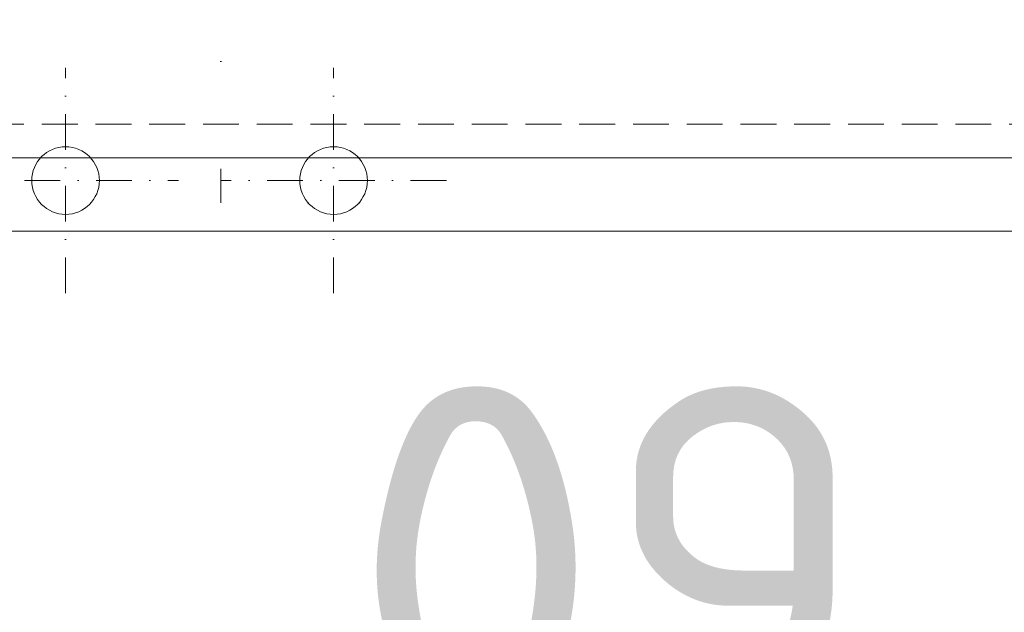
# Model space of a CAD drawing. Header units: millimetres. Extents: x -1695604 to 5289369, y -1488057 to 2187451.
# Tile 553 of 656: x 378194 to 379939, y 148154 to 149205. Entities that reach past the tile are written whole.
import ezdxf

# ---------------------------------------------------------------- set-up
doc = ezdxf.new("R2010")
doc.units = ezdxf.units.MM
for name, pattern in [('CENTERX2', [101.6, 63.5, -12.7, 12.7, -12.7]), ('DASHDOT', [25.4, 12.7, -6.35, 0, -6.35]), ('DASHED', [19.05, 12.7, -6.35]), ('HIDDEN', [9.525, 6.35, -3.175])]:
    doc.linetypes.add(name, pattern=pattern)
doc.layers.get('Defpoints').update_dxf_attribs({"color": 8})
for name, color, linetype, lineweight in [('A99_N_kce-pod', 7, 'DASHED', 20), ('A99_N_koty-200', 5, 'Continuous', 5), ('A99_N_koty-200 @ 1', 5, 'Continuous', 5), ('A99_N_koty-200 @ 10', 5, 'Continuous', 5), ('A99_N_koty-200 @ 100', 5, 'Continuous', 5), ('A99_N_koty-200 @ 200', 5, 'Continuous', 5), ('A99_N_koty-200 @ 250 (1)', 5, 'Continuous', 5), ('A99_N_koty-200 @ 250 (2)', 5, 'Continuous', 5), ('A99_N_koty-200 @ 400', 5, 'Continuous', 5), ('A99_N_txt-popis-200', 240, 'Continuous', 5), ('A99_S_kce-pohl', 7, 'Continuous', 5), ('A99_S_osy', 1, 'CENTERX2', 5)]:
    doc.layers.add(name, color=color, linetype=linetype, lineweight=lineweight)
doc.styles.add('A99_kota', font='isocpeur.ttf', dxfattribs={"height": 2})
doc.styles.add('ad_popis 100', font='isocpeur.ttf', dxfattribs={"height": 200})
doc.dimstyles.new('A99_kota_200 new', dxfattribs={"dimscale": 200, "dimtxt": 2, "dimasz": 1.2, "dimexe": 0.5, "dimexo": 1.5, "dimgap": 0.3, "dimtad": 1, "dimdec": 0, "dimzin": 3, "dimdsep": 46, "dimtxsty": 'A99_kota', "dimblk": 'ARCHTICK', "dimcen": 2.5, "dimazin": 2, "dimtfac": 0.75, "dimtdec": 0, "dimtmove": 2, "dimatfit": 0, "dimfxl": 0, "dimtolj": 1, "dimtzin": 0, "dimlwd": 5, "dimlwe": 5, "dimarcsym": 0})

# ---------------------------------------------------------------- blocks, each defined once
blk = doc.blocks.new('_ArchTick')
at = {"color": 0, "linetype": 'ByBlock', "const_width": 0.15}
blk.add_lwpolyline([(-0.5, -0.5), (0.5, 0.5)], dxfattribs=at)
blk = doc.blocks.new('*D4618')
at = {"layer": 'A99_N_koty-200', "color": 0, "linetype": 'Continuous', "lineweight": 5, "ltscale": 10, "transparency": 16777216}
for p, q in [((377310.3, 146860), (377305.9, 146860)), ((378275, 146525), (377310.3, 146860)), ((378000, 146529), (378000, 146524.5)), ((378550, 146529), (378550, 146524.5)), ((378000, 146525), (377998.8, 146525)), ((378550, 146525), (378000, 146525)), ((378550, 146525), (378000, 146525)), ((378550, 146525), (378551.2, 146525))]:
    blk.add_line(p, q, dxfattribs=at)
at = {"layer": 'Defpoints', "color": 0, "linetype": 'Continuous', "lineweight": 18, "ltscale": 10, "transparency": 16777216}
for p in [(378000, 149400), (378550, 149400), (378000, 146525)]:
    blk.add_point(p, dxfattribs=at)
at = {"layer": 'A99_N_koty-200', "color": 0, "linetype": 'Continuous', "lineweight": 5, "ltscale": 10, "transparency": 16777216, "xscale": 1.2, "yscale": 1.2, "zscale": 1.2}
blk.add_blockref('_ArchTick', (378000, 146525), dxfattribs=at)
at = {"layer": 'A99_N_koty-200', "color": 0, "linetype": 'Continuous', "lineweight": 5, "ltscale": 10, "transparency": 16777216, "xscale": 1.2, "yscale": 1.2, "zscale": 1.2, "rotation": 180}
blk.add_blockref('_ArchTick', (378550, 146525), dxfattribs=at)
at = {"layer": 'A99_N_koty-200', "color": 0, "linetype": 'Continuous', "ltscale": 10, "transparency": 16777216, "insert": (377308.1, 146861.3), "char_height": 2, "attachment_point": 5, "style": 'A99_kota'}
blk.add_mtext('\\A1;550', dxfattribs=at)
blk = doc.blocks.new('*D4620')
at = {"layer": 'A99_N_koty-200', "color": 0, "linetype": 'Continuous', "lineweight": 5, "ltscale": 10, "transparency": 16777216}
for p, q in [((377313, 146860), (377269, 146860)), ((378275, 146525), (377313, 146860)), ((378000, 146565), (378000, 146520)), ((378550, 146565), (378550, 146520)), ((378000, 146525), (377988, 146525)), ((378550, 146525), (378000, 146525)), ((378550, 146525), (378000, 146525)), ((378550, 146525), (378562, 146525))]:
    blk.add_line(p, q, dxfattribs=at)
at = {"layer": 'Defpoints', "color": 0, "linetype": 'Continuous', "lineweight": 18, "ltscale": 10, "transparency": 16777216}
for p in [(378000, 149400), (378550, 149400), (378000, 146525)]:
    blk.add_point(p, dxfattribs=at)
at = {"layer": 'A99_N_koty-200', "color": 0, "linetype": 'Continuous', "lineweight": 5, "ltscale": 10, "transparency": 16777216, "xscale": 12, "yscale": 12, "zscale": 12}
blk.add_blockref('_ArchTick', (378000, 146525), dxfattribs=at)
at = {"layer": 'A99_N_koty-200', "color": 0, "linetype": 'Continuous', "lineweight": 5, "ltscale": 10, "transparency": 16777216, "xscale": 12, "yscale": 12, "zscale": 12, "rotation": 180}
blk.add_blockref('_ArchTick', (378550, 146525), dxfattribs=at)
at = {"layer": 'A99_N_koty-200', "color": 0, "linetype": 'Continuous', "ltscale": 10, "transparency": 16777216, "insert": (377291, 146873), "char_height": 20, "attachment_point": 5, "style": 'A99_kota'}
blk.add_mtext('\\A1;550', dxfattribs=at)
blk = doc.blocks.new('*D4781')
at = {"layer": 'A99_N_koty-200', "color": 0, "linetype": 'Continuous', "lineweight": 5, "ltscale": 10, "transparency": 16777216}
for p, q in [((330000, 150190), (330000, 151090)), ((378275, 150190), (378275, 151090)), ((330000, 150990), (378275, 150990))]:
    blk.add_line(p, q, dxfattribs=at)
at = {"layer": 'Defpoints', "color": 0, "linetype": 'Continuous', "lineweight": 18, "ltscale": 10, "transparency": 16777216}
for p in [(378275, 150990), (330000, 148920), (378275, 148920)]:
    blk.add_point(p, dxfattribs=at)
at = {"layer": 'A99_N_koty-200', "color": 0, "linetype": 'Continuous', "lineweight": 5, "ltscale": 10, "transparency": 16777216, "xscale": 240, "yscale": 240, "zscale": 240, "rotation": 180}
blk.add_blockref('_ArchTick', (330000, 150990), dxfattribs=at)
at = {"layer": 'A99_N_koty-200', "color": 0, "linetype": 'Continuous', "lineweight": 5, "ltscale": 10, "transparency": 16777216, "xscale": 240, "yscale": 240, "zscale": 240}
blk.add_blockref('_ArchTick', (378275, 150990), dxfattribs=at)
at = {"layer": 'A99_N_koty-200', "color": 0, "linetype": 'Continuous', "ltscale": 10, "transparency": 16777216, "insert": (354778.8, 151330), "char_height": 400, "attachment_point": 5, "style": 'A99_kota'}
blk.add_mtext('\\A1;48275', dxfattribs=at)
blk = doc.blocks.new('*D4782')
at = {"layer": 'A99_N_koty-200', "color": 0, "linetype": 'Continuous', "lineweight": 5, "ltscale": 10, "transparency": 16777216}
for p, q in [((330000, 149995), (330000, 150445)), ((378275, 149995), (378275, 150445)), ((330000, 150395), (378275, 150395))]:
    blk.add_line(p, q, dxfattribs=at)
at = {"layer": 'Defpoints', "color": 0, "linetype": 'Continuous', "lineweight": 18, "ltscale": 10, "transparency": 16777216}
for p in [(378275, 150395), (330000, 148920), (378275, 148920)]:
    blk.add_point(p, dxfattribs=at)
at = {"layer": 'A99_N_koty-200', "color": 0, "linetype": 'Continuous', "lineweight": 5, "ltscale": 10, "transparency": 16777216, "xscale": 120, "yscale": 120, "zscale": 120, "rotation": 180}
blk.add_blockref('_ArchTick', (330000, 150395), dxfattribs=at)
at = {"layer": 'A99_N_koty-200', "color": 0, "linetype": 'Continuous', "lineweight": 5, "ltscale": 10, "transparency": 16777216, "xscale": 120, "yscale": 120, "zscale": 120}
blk.add_blockref('_ArchTick', (378275, 150395), dxfattribs=at)
at = {"layer": 'A99_N_koty-200', "color": 0, "linetype": 'Continuous', "ltscale": 10, "transparency": 16777216, "insert": (354137.5, 150525), "char_height": 200, "attachment_point": 5, "style": 'A99_kota'}
blk.add_mtext('\\A1;48275', dxfattribs=at)
blk = doc.blocks.new('*D4783')
at = {"layer": 'A99_N_koty-200', "color": 0, "linetype": 'Continuous', "lineweight": 5, "ltscale": 10, "transparency": 16777216}
for p, q in [((330000, 150391), (330000, 150395.5)), ((330000, 150395), (378275, 150395)), ((378275, 150391), (378275, 150395.5))]:
    blk.add_line(p, q, dxfattribs=at)
at = {"layer": 'Defpoints', "color": 0, "linetype": 'Continuous', "lineweight": 18, "ltscale": 10, "transparency": 16777216}
for p in [(378275, 150395), (330000, 148920), (378275, 148920)]:
    blk.add_point(p, dxfattribs=at)
at = {"layer": 'A99_N_koty-200', "color": 0, "linetype": 'Continuous', "lineweight": 5, "ltscale": 10, "transparency": 16777216, "xscale": 1.2, "yscale": 1.2, "zscale": 1.2, "rotation": 180}
blk.add_blockref('_ArchTick', (330000, 150395), dxfattribs=at)
at = {"layer": 'A99_N_koty-200', "color": 0, "linetype": 'Continuous', "lineweight": 5, "ltscale": 10, "transparency": 16777216, "xscale": 1.2, "yscale": 1.2, "zscale": 1.2}
blk.add_blockref('_ArchTick', (378275, 150395), dxfattribs=at)
at = {"layer": 'A99_N_koty-200', "color": 0, "linetype": 'Continuous', "ltscale": 10, "transparency": 16777216, "insert": (354137.5, 150396.3), "char_height": 2, "attachment_point": 5, "style": 'A99_kota'}
blk.add_mtext('\\A1;48275', dxfattribs=at)
blk = doc.blocks.new('*D4784')
at = {"layer": 'A99_N_koty-200', "color": 0, "linetype": 'Continuous', "lineweight": 5, "ltscale": 10, "transparency": 16777216}
for p, q in [((330000, 149520), (330000, 150595)), ((378275, 149520), (378275, 150595)), ((330000, 150395), (378275, 150395))]:
    blk.add_line(p, q, dxfattribs=at)
at = {"layer": 'Defpoints', "color": 0, "linetype": 'Continuous', "lineweight": 18, "ltscale": 10, "transparency": 16777216}
for p in [(378275, 150395), (330000, 148920), (378275, 148920)]:
    blk.add_point(p, dxfattribs=at)
at = {"layer": 'A99_N_koty-200', "color": 0, "linetype": 'Continuous', "lineweight": 5, "ltscale": 10, "transparency": 16777216, "xscale": 480, "yscale": 480, "zscale": 480, "rotation": 180}
blk.add_blockref('_ArchTick', (330000, 150395), dxfattribs=at)
at = {"layer": 'A99_N_koty-200', "color": 0, "linetype": 'Continuous', "lineweight": 5, "ltscale": 10, "transparency": 16777216, "xscale": 480, "yscale": 480, "zscale": 480}
blk.add_blockref('_ArchTick', (378275, 150395), dxfattribs=at)
at = {"layer": 'A99_N_koty-200', "color": 0, "linetype": 'Continuous', "ltscale": 10, "transparency": 16777216, "insert": (354137.5, 150915), "char_height": 800, "attachment_point": 5, "style": 'A99_kota'}
blk.add_mtext('\\A1;48275', dxfattribs=at)
blk = doc.blocks.new('*D4785')
at = {"layer": 'A99_N_koty-200', "color": 0, "linetype": 'Continuous', "lineweight": 5, "ltscale": 10, "transparency": 16777216}
for p, q in [((330000, 150355), (330000, 150400)), ((330000, 150395), (378275, 150395)), ((378275, 150355), (378275, 150400))]:
    blk.add_line(p, q, dxfattribs=at)
at = {"layer": 'Defpoints', "color": 0, "linetype": 'Continuous', "lineweight": 18, "ltscale": 10, "transparency": 16777216}
for p in [(378275, 150395), (330000, 148920), (378275, 148920)]:
    blk.add_point(p, dxfattribs=at)
at = {"layer": 'A99_N_koty-200', "color": 0, "linetype": 'Continuous', "lineweight": 5, "ltscale": 10, "transparency": 16777216, "xscale": 12, "yscale": 12, "zscale": 12, "rotation": 180}
blk.add_blockref('_ArchTick', (330000, 150395), dxfattribs=at)
at = {"layer": 'A99_N_koty-200', "color": 0, "linetype": 'Continuous', "lineweight": 5, "ltscale": 10, "transparency": 16777216, "xscale": 12, "yscale": 12, "zscale": 12}
blk.add_blockref('_ArchTick', (378275, 150395), dxfattribs=at)
at = {"layer": 'A99_N_koty-200', "color": 0, "linetype": 'Continuous', "ltscale": 10, "transparency": 16777216, "insert": (354137.5, 150408), "char_height": 20, "attachment_point": 5, "style": 'A99_kota'}
blk.add_mtext('\\A1;48275', dxfattribs=at)
blk = doc.blocks.new('*D4786')
at = {"layer": 'A99_N_koty-200', "color": 0, "linetype": 'Continuous', "lineweight": 5, "ltscale": 10, "transparency": 16777216}
for p, q in [((330000, 149395), (330000, 150520)), ((378275, 149395), (378275, 150520)), ((330000, 150395), (378275, 150395))]:
    blk.add_line(p, q, dxfattribs=at)
at = {"layer": 'Defpoints', "color": 0, "linetype": 'Continuous', "lineweight": 18, "ltscale": 10, "transparency": 16777216}
for p in [(378275, 150395), (330000, 148920), (378275, 148920)]:
    blk.add_point(p, dxfattribs=at)
at = {"layer": 'A99_N_koty-200', "color": 0, "linetype": 'Continuous', "lineweight": 5, "ltscale": 10, "transparency": 16777216, "xscale": 300, "yscale": 300, "zscale": 300, "rotation": 180}
blk.add_blockref('_ArchTick', (330000, 150395), dxfattribs=at)
at = {"layer": 'A99_N_koty-200', "color": 0, "linetype": 'Continuous', "lineweight": 5, "ltscale": 10, "transparency": 16777216, "xscale": 300, "yscale": 300, "zscale": 300}
blk.add_blockref('_ArchTick', (378275, 150395), dxfattribs=at)
at = {"layer": 'A99_N_koty-200', "color": 0, "linetype": 'Continuous', "ltscale": 10, "transparency": 16777216, "insert": (354137.5, 150720), "char_height": 500, "attachment_point": 5, "style": 'A99_kota'}
blk.add_mtext('\\A1;48275', dxfattribs=at)
blk = doc.blocks.new('*D4787')
at = {"layer": 'A99_N_koty-200', "color": 0, "linetype": 'Continuous', "lineweight": 5, "ltscale": 10, "transparency": 16777216}
for p, q in [((330000, 149395), (330000, 150520)), ((378275, 149395), (378275, 150520)), ((330000, 150395), (378275, 150395))]:
    blk.add_line(p, q, dxfattribs=at)
at = {"layer": 'Defpoints', "color": 0, "linetype": 'Continuous', "lineweight": 18, "ltscale": 10, "transparency": 16777216}
for p in [(378275, 150395), (330000, 148920), (378275, 148920)]:
    blk.add_point(p, dxfattribs=at)
at = {"layer": 'A99_N_koty-200', "color": 0, "linetype": 'Continuous', "lineweight": 5, "ltscale": 10, "transparency": 16777216, "xscale": 300, "yscale": 300, "zscale": 300, "rotation": 180}
blk.add_blockref('_ArchTick', (330000, 150395), dxfattribs=at)
at = {"layer": 'A99_N_koty-200', "color": 0, "linetype": 'Continuous', "lineweight": 5, "ltscale": 10, "transparency": 16777216, "xscale": 300, "yscale": 300, "zscale": 300}
blk.add_blockref('_ArchTick', (378275, 150395), dxfattribs=at)
at = {"layer": 'A99_N_koty-200', "color": 0, "linetype": 'Continuous', "ltscale": 10, "transparency": 16777216, "insert": (354137.5, 150720), "char_height": 500, "attachment_point": 5, "style": 'A99_kota'}
blk.add_mtext('\\A1;48275', dxfattribs=at)
blk = doc.blocks.new('*D4789')
at = {"layer": 'A99_N_koty-200', "color": 0, "linetype": 'Continuous', "lineweight": 5, "ltscale": 10, "transparency": 16777216}
for p, q in [((378280, 150200), (378280, 151100)), ((415495, 150200), (415495, 151100)), ((378280, 151000), (415495, 151000))]:
    blk.add_line(p, q, dxfattribs=at)
at = {"layer": 'Defpoints', "color": 0, "linetype": 'Continuous', "lineweight": 18, "ltscale": 10, "transparency": 16777216}
for p in [(415495, 151000), (378280, 148920), (415495, 148920)]:
    blk.add_point(p, dxfattribs=at)
at = {"layer": 'A99_N_koty-200', "color": 0, "linetype": 'Continuous', "lineweight": 5, "ltscale": 10, "transparency": 16777216, "xscale": 240, "yscale": 240, "zscale": 240, "rotation": 180}
blk.add_blockref('_ArchTick', (378280, 151000), dxfattribs=at)
at = {"layer": 'A99_N_koty-200', "color": 0, "linetype": 'Continuous', "lineweight": 5, "ltscale": 10, "transparency": 16777216, "xscale": 240, "yscale": 240, "zscale": 240}
blk.add_blockref('_ArchTick', (415495, 151000), dxfattribs=at)
at = {"layer": 'A99_N_koty-200', "color": 0, "linetype": 'Continuous', "ltscale": 10, "transparency": 16777216, "insert": (396887.5, 151260), "char_height": 400, "attachment_point": 5, "style": 'A99_kota'}
blk.add_mtext('\\A1;37215', dxfattribs=at)
blk = doc.blocks.new('*D4790')
at = {"layer": 'A99_N_koty-200', "color": 0, "linetype": 'Continuous', "lineweight": 5, "ltscale": 10, "transparency": 16777216}
for p, q in [((378280, 149995), (378280, 150445)), ((415495, 149995), (415495, 150445)), ((378280, 150395), (415495, 150395))]:
    blk.add_line(p, q, dxfattribs=at)
at = {"layer": 'Defpoints', "color": 0, "linetype": 'Continuous', "lineweight": 18, "ltscale": 10, "transparency": 16777216}
for p in [(415495, 150395), (378280, 148920), (415495, 148920)]:
    blk.add_point(p, dxfattribs=at)
at = {"layer": 'A99_N_koty-200', "color": 0, "linetype": 'Continuous', "lineweight": 5, "ltscale": 10, "transparency": 16777216, "xscale": 120, "yscale": 120, "zscale": 120, "rotation": 180}
blk.add_blockref('_ArchTick', (378280, 150395), dxfattribs=at)
at = {"layer": 'A99_N_koty-200', "color": 0, "linetype": 'Continuous', "lineweight": 5, "ltscale": 10, "transparency": 16777216, "xscale": 120, "yscale": 120, "zscale": 120}
blk.add_blockref('_ArchTick', (415495, 150395), dxfattribs=at)
at = {"layer": 'A99_N_koty-200', "color": 0, "linetype": 'Continuous', "ltscale": 10, "transparency": 16777216, "insert": (396887.5, 150525), "char_height": 200, "attachment_point": 5, "style": 'A99_kota'}
blk.add_mtext('\\A1;37215', dxfattribs=at)
blk = doc.blocks.new('*D4791')
at = {"layer": 'A99_N_koty-200', "color": 0, "linetype": 'Continuous', "lineweight": 5, "ltscale": 10, "transparency": 16777216}
for p, q in [((378280, 150391), (378280, 150395.5)), ((378280, 150395), (415495, 150395)), ((415495, 150391), (415495, 150395.5))]:
    blk.add_line(p, q, dxfattribs=at)
at = {"layer": 'Defpoints', "color": 0, "linetype": 'Continuous', "lineweight": 18, "ltscale": 10, "transparency": 16777216}
for p in [(415495, 150395), (378280, 148920), (415495, 148920)]:
    blk.add_point(p, dxfattribs=at)
at = {"layer": 'A99_N_koty-200', "color": 0, "linetype": 'Continuous', "lineweight": 5, "ltscale": 10, "transparency": 16777216, "xscale": 1.2, "yscale": 1.2, "zscale": 1.2, "rotation": 180}
blk.add_blockref('_ArchTick', (378280, 150395), dxfattribs=at)
at = {"layer": 'A99_N_koty-200', "color": 0, "linetype": 'Continuous', "lineweight": 5, "ltscale": 10, "transparency": 16777216, "xscale": 1.2, "yscale": 1.2, "zscale": 1.2}
blk.add_blockref('_ArchTick', (415495, 150395), dxfattribs=at)
at = {"layer": 'A99_N_koty-200', "color": 0, "linetype": 'Continuous', "ltscale": 10, "transparency": 16777216, "insert": (396887.5, 150396.3), "char_height": 2, "attachment_point": 5, "style": 'A99_kota'}
blk.add_mtext('\\A1;37215', dxfattribs=at)
blk = doc.blocks.new('*D4792')
at = {"layer": 'A99_N_koty-200', "color": 0, "linetype": 'Continuous', "lineweight": 5, "ltscale": 10, "transparency": 16777216}
for p, q in [((378280, 149520), (378280, 150595)), ((415495, 149520), (415495, 150595)), ((378280, 150395), (415495, 150395))]:
    blk.add_line(p, q, dxfattribs=at)
at = {"layer": 'Defpoints', "color": 0, "linetype": 'Continuous', "lineweight": 18, "ltscale": 10, "transparency": 16777216}
for p in [(415495, 150395), (378280, 148920), (415495, 148920)]:
    blk.add_point(p, dxfattribs=at)
at = {"layer": 'A99_N_koty-200', "color": 0, "linetype": 'Continuous', "lineweight": 5, "ltscale": 10, "transparency": 16777216, "xscale": 480, "yscale": 480, "zscale": 480, "rotation": 180}
blk.add_blockref('_ArchTick', (378280, 150395), dxfattribs=at)
at = {"layer": 'A99_N_koty-200', "color": 0, "linetype": 'Continuous', "lineweight": 5, "ltscale": 10, "transparency": 16777216, "xscale": 480, "yscale": 480, "zscale": 480}
blk.add_blockref('_ArchTick', (415495, 150395), dxfattribs=at)
at = {"layer": 'A99_N_koty-200', "color": 0, "linetype": 'Continuous', "ltscale": 10, "transparency": 16777216, "insert": (396887.5, 150915), "char_height": 800, "attachment_point": 5, "style": 'A99_kota'}
blk.add_mtext('\\A1;37215', dxfattribs=at)
blk = doc.blocks.new('*D4793')
at = {"layer": 'A99_N_koty-200', "color": 0, "linetype": 'Continuous', "lineweight": 5, "ltscale": 10, "transparency": 16777216}
for p, q in [((378280, 150355), (378280, 150400)), ((378280, 150395), (415495, 150395)), ((415495, 150355), (415495, 150400))]:
    blk.add_line(p, q, dxfattribs=at)
at = {"layer": 'Defpoints', "color": 0, "linetype": 'Continuous', "lineweight": 18, "ltscale": 10, "transparency": 16777216}
for p in [(415495, 150395), (378280, 148920), (415495, 148920)]:
    blk.add_point(p, dxfattribs=at)
at = {"layer": 'A99_N_koty-200', "color": 0, "linetype": 'Continuous', "lineweight": 5, "ltscale": 10, "transparency": 16777216, "xscale": 12, "yscale": 12, "zscale": 12, "rotation": 180}
blk.add_blockref('_ArchTick', (378280, 150395), dxfattribs=at)
at = {"layer": 'A99_N_koty-200', "color": 0, "linetype": 'Continuous', "lineweight": 5, "ltscale": 10, "transparency": 16777216, "xscale": 12, "yscale": 12, "zscale": 12}
blk.add_blockref('_ArchTick', (415495, 150395), dxfattribs=at)
at = {"layer": 'A99_N_koty-200', "color": 0, "linetype": 'Continuous', "ltscale": 10, "transparency": 16777216, "insert": (396887.5, 150408), "char_height": 20, "attachment_point": 5, "style": 'A99_kota'}
blk.add_mtext('\\A1;37215', dxfattribs=at)
blk = doc.blocks.new('*D4794')
at = {"layer": 'A99_N_koty-200', "color": 0, "linetype": 'Continuous', "lineweight": 5, "ltscale": 10, "transparency": 16777216}
for p, q in [((378280, 149395), (378280, 150520)), ((415495, 149395), (415495, 150520)), ((378280, 150395), (415495, 150395))]:
    blk.add_line(p, q, dxfattribs=at)
at = {"layer": 'Defpoints', "color": 0, "linetype": 'Continuous', "lineweight": 18, "ltscale": 10, "transparency": 16777216}
for p in [(415495, 150395), (378280, 148920), (415495, 148920)]:
    blk.add_point(p, dxfattribs=at)
at = {"layer": 'A99_N_koty-200', "color": 0, "linetype": 'Continuous', "lineweight": 5, "ltscale": 10, "transparency": 16777216, "xscale": 300, "yscale": 300, "zscale": 300, "rotation": 180}
blk.add_blockref('_ArchTick', (378280, 150395), dxfattribs=at)
at = {"layer": 'A99_N_koty-200', "color": 0, "linetype": 'Continuous', "lineweight": 5, "ltscale": 10, "transparency": 16777216, "xscale": 300, "yscale": 300, "zscale": 300}
blk.add_blockref('_ArchTick', (415495, 150395), dxfattribs=at)
at = {"layer": 'A99_N_koty-200', "color": 0, "linetype": 'Continuous', "ltscale": 10, "transparency": 16777216, "insert": (396887.5, 150720), "char_height": 500, "attachment_point": 5, "style": 'A99_kota'}
blk.add_mtext('\\A1;37215', dxfattribs=at)
blk = doc.blocks.new('*D4795')
at = {"layer": 'A99_N_koty-200', "color": 0, "linetype": 'Continuous', "lineweight": 5, "ltscale": 10, "transparency": 16777216}
for p, q in [((378280, 149395), (378280, 150520)), ((415495, 149395), (415495, 150520)), ((378280, 150395), (415495, 150395))]:
    blk.add_line(p, q, dxfattribs=at)
at = {"layer": 'Defpoints', "color": 0, "linetype": 'Continuous', "lineweight": 18, "ltscale": 10, "transparency": 16777216}
for p in [(415495, 150395), (378280, 148920), (415495, 148920)]:
    blk.add_point(p, dxfattribs=at)
at = {"layer": 'A99_N_koty-200', "color": 0, "linetype": 'Continuous', "lineweight": 5, "ltscale": 10, "transparency": 16777216, "xscale": 300, "yscale": 300, "zscale": 300, "rotation": 180}
blk.add_blockref('_ArchTick', (378280, 150395), dxfattribs=at)
at = {"layer": 'A99_N_koty-200', "color": 0, "linetype": 'Continuous', "lineweight": 5, "ltscale": 10, "transparency": 16777216, "xscale": 300, "yscale": 300, "zscale": 300}
blk.add_blockref('_ArchTick', (415495, 150395), dxfattribs=at)
at = {"layer": 'A99_N_koty-200', "color": 0, "linetype": 'Continuous', "ltscale": 10, "transparency": 16777216, "insert": (396887.5, 150720), "char_height": 500, "attachment_point": 5, "style": 'A99_kota'}
blk.add_mtext('\\A1;37215', dxfattribs=at)
blk = doc.blocks.new('*U5978')
at = {"layer": 'A99_N_koty-200 @ 1', "linetype": 'Continuous', "ltscale": 10}
dim = blk.add_linear_dim(base=(378000, 146525), p1=(378550, 149400), p2=(378000, 149400), angle=180, dimstyle='A99_kota_200 new', override={"dimscale": 1, "dimtix": 1, "dimtofl": 1, "dimtmove": 1, "dimatfit": 1}, dxfattribs=at)
dim.commit()
dim.dimension.update_dxf_attribs({"geometry": '*D4618', "text_midpoint": (377310, 146860), "dimtype": 128})
at = {"layer": 'A99_N_koty-200 @ 10', "linetype": 'Continuous', "ltscale": 10}
dim = blk.add_linear_dim(base=(378000, 146525), p1=(378550, 149400), p2=(378000, 149400), angle=180, dimstyle='A99_kota_200 new', override={"dimscale": 10, "dimtix": 1, "dimtofl": 1, "dimtmove": 1, "dimatfit": 1}, dxfattribs=at)
dim.commit()
dim.dimension.update_dxf_attribs({"geometry": '*D4620', "text_midpoint": (377310, 146860), "dimtype": 128})
blk = doc.blocks.new('*U6018')
at = {"layer": 'A99_N_koty-200 @ 1', "linetype": 'Continuous', "ltscale": 10}
dim = blk.add_linear_dim(base=(378275, 150395), p1=(330000, 148920), p2=(378275, 148920), dimstyle='A99_kota_200 new', override={"dimscale": 1, "dimtix": 1, "dimtofl": 1, "dimtmove": 2, "dimatfit": 3}, dxfattribs=at)
dim.commit()
dim.dimension.update_dxf_attribs({"geometry": '*D4783', "text_midpoint": (354137.5, 150396.3)})
at = {"layer": 'A99_N_koty-200 @ 10', "linetype": 'Continuous', "ltscale": 10}
dim = blk.add_linear_dim(base=(378275, 150395), p1=(330000, 148920), p2=(378275, 148920), dimstyle='A99_kota_200 new', override={"dimscale": 10, "dimtix": 1, "dimtofl": 1, "dimtmove": 2, "dimatfit": 3}, dxfattribs=at)
dim.commit()
dim.dimension.update_dxf_attribs({"geometry": '*D4785', "text_midpoint": (354137.5, 150408)})
at = {"layer": 'A99_N_koty-200 @ 100', "linetype": 'Continuous', "ltscale": 10}
dim = blk.add_linear_dim(base=(378275, 150395), p1=(330000, 148920), p2=(378275, 148920), dimstyle='A99_kota_200 new', override={"dimscale": 100, "dimtix": 1, "dimtofl": 1, "dimtmove": 2, "dimatfit": 3}, dxfattribs=at)
dim.commit()
dim.dimension.update_dxf_attribs({"geometry": '*D4782', "text_midpoint": (354137.5, 150525)})
at = {"layer": 'A99_N_koty-200 @ 200', "linetype": 'Continuous', "ltscale": 10}
dim = blk.add_linear_dim(base=(378275, 150990), p1=(330000, 148920), p2=(378275, 148920), dimstyle='A99_kota_200 new', override={"dimscale": 200, "dimtix": 1, "dimtofl": 1, "dimtmove": 2, "dimatfit": 3}, dxfattribs=at)
dim.commit()
dim.dimension.update_dxf_attribs({"geometry": '*D4781', "text_midpoint": (354778.8, 151330), "dimtype": 128})
at = {"layer": 'A99_N_koty-200 @ 250 (1)', "linetype": 'Continuous', "ltscale": 10}
dim = blk.add_linear_dim(base=(378275, 150395), p1=(330000, 148920), p2=(378275, 148920), dimstyle='A99_kota_200 new', override={"dimscale": 250, "dimtix": 1, "dimtofl": 1, "dimtmove": 2, "dimatfit": 3}, dxfattribs=at)
dim.commit()
dim.dimension.update_dxf_attribs({"geometry": '*D4787', "text_midpoint": (354137.5, 150720)})
at = {"layer": 'A99_N_koty-200 @ 250 (2)', "linetype": 'Continuous', "ltscale": 10}
dim = blk.add_linear_dim(base=(378275, 150395), p1=(330000, 148920), p2=(378275, 148920), dimstyle='A99_kota_200 new', override={"dimscale": 250, "dimtix": 1, "dimtofl": 1, "dimtmove": 2, "dimatfit": 3}, dxfattribs=at)
dim.commit()
dim.dimension.update_dxf_attribs({"geometry": '*D4786', "text_midpoint": (354137.5, 150720)})
at = {"layer": 'A99_N_koty-200 @ 400', "linetype": 'Continuous', "ltscale": 10}
dim = blk.add_linear_dim(base=(378275, 150395), p1=(330000, 148920), p2=(378275, 148920), dimstyle='A99_kota_200 new', override={"dimscale": 400, "dimtix": 1, "dimtofl": 1, "dimtmove": 2, "dimatfit": 3}, dxfattribs=at)
dim.commit()
dim.dimension.update_dxf_attribs({"geometry": '*D4784', "text_midpoint": (354137.5, 150915)})
blk = doc.blocks.new('*U6019')
at = {"layer": 'A99_N_koty-200 @ 1', "linetype": 'Continuous', "ltscale": 10}
dim = blk.add_linear_dim(base=(415495, 150395), p1=(378280, 148920), p2=(415495, 148920), dimstyle='A99_kota_200 new', override={"dimscale": 1, "dimtix": 1, "dimtofl": 1, "dimtmove": 2, "dimatfit": 3}, dxfattribs=at)
dim.commit()
dim.dimension.update_dxf_attribs({"geometry": '*D4791', "text_midpoint": (396887.5, 150396.3)})
at = {"layer": 'A99_N_koty-200 @ 10', "linetype": 'Continuous', "ltscale": 10}
dim = blk.add_linear_dim(base=(415495, 150395), p1=(378280, 148920), p2=(415495, 148920), dimstyle='A99_kota_200 new', override={"dimscale": 10, "dimtix": 1, "dimtofl": 1, "dimtmove": 2, "dimatfit": 3}, dxfattribs=at)
dim.commit()
dim.dimension.update_dxf_attribs({"geometry": '*D4793', "text_midpoint": (396887.5, 150408)})
at = {"layer": 'A99_N_koty-200 @ 100', "linetype": 'Continuous', "ltscale": 10}
dim = blk.add_linear_dim(base=(415495, 150395), p1=(378280, 148920), p2=(415495, 148920), dimstyle='A99_kota_200 new', override={"dimscale": 100, "dimtix": 1, "dimtofl": 1, "dimtmove": 2, "dimatfit": 3}, dxfattribs=at)
dim.commit()
dim.dimension.update_dxf_attribs({"geometry": '*D4790', "text_midpoint": (396887.5, 150525)})
at = {"layer": 'A99_N_koty-200 @ 200', "linetype": 'Continuous', "ltscale": 10}
dim = blk.add_linear_dim(base=(415495, 151000), p1=(378280, 148920), p2=(415495, 148920), dimstyle='A99_kota_200 new', override={"dimscale": 200, "dimtix": 1, "dimtofl": 1, "dimtmove": 2, "dimatfit": 3}, dxfattribs=at)
dim.commit()
dim.dimension.update_dxf_attribs({"geometry": '*D4789', "text_midpoint": (396887.5, 151260)})
at = {"layer": 'A99_N_koty-200 @ 250 (1)', "linetype": 'Continuous', "ltscale": 10}
dim = blk.add_linear_dim(base=(415495, 150395), p1=(378280, 148920), p2=(415495, 148920), dimstyle='A99_kota_200 new', override={"dimscale": 250, "dimtix": 1, "dimtofl": 1, "dimtmove": 2, "dimatfit": 3}, dxfattribs=at)
dim.commit()
dim.dimension.update_dxf_attribs({"geometry": '*D4795', "text_midpoint": (396887.5, 150720)})
at = {"layer": 'A99_N_koty-200 @ 250 (2)', "linetype": 'Continuous', "ltscale": 10}
dim = blk.add_linear_dim(base=(415495, 150395), p1=(378280, 148920), p2=(415495, 148920), dimstyle='A99_kota_200 new', override={"dimscale": 250, "dimtix": 1, "dimtofl": 1, "dimtmove": 2, "dimatfit": 3}, dxfattribs=at)
dim.commit()
dim.dimension.update_dxf_attribs({"geometry": '*D4794', "text_midpoint": (396887.5, 150720)})
at = {"layer": 'A99_N_koty-200 @ 400', "linetype": 'Continuous', "ltscale": 10}
dim = blk.add_linear_dim(base=(415495, 150395), p1=(378280, 148920), p2=(415495, 148920), dimstyle='A99_kota_200 new', override={"dimscale": 400, "dimtix": 1, "dimtofl": 1, "dimtmove": 2, "dimatfit": 3}, dxfattribs=at)
dim.commit()
dim.dimension.update_dxf_attribs({"geometry": '*D4792', "text_midpoint": (396887.5, 150915)})

msp = doc.modelspace()

# ---------------------------------------------------------------- linework, layer by layer
at = {"layer": 'A99_N_kce-pod', "linetype": 'HIDDEN', "lineweight": 5, "ltscale": 10}
msp.add_lwpolyline([(438875.5, 149020), (299400, 149020)], dxfattribs=at)
at = {"layer": 'A99_S_kce-pohl', "linetype": 'Continuous', "ltscale": 25}
msp.add_lwpolyline([(307330, 174440), (299400, 174440), (299400, 148960), (438875.5, 148960), (438875.5, 176350)], dxfattribs=at)
at = {"layer": 'A99_S_kce-pohl', "linetype": 'Continuous'}
msp.add_circle((378275, 148920), 60, dxfattribs=at)
at = {"layer": 'A99_S_osy', "linetype": 'DASHDOT', "lineweight": 5, "ltscale": 30}
msp.add_lwpolyline([(378550, 250300), (378550, 146890)], dxfattribs=at)
at = {"layer": 'A99_S_osy', "linetype": 'DASHDOT', "lineweight": 5, "ltscale": 5}
for points in [[(378275, 148720), (378275, 149120)], [(378075, 148920), (378475, 148920)], [(378950, 148920), (378550, 148920)]]:
    msp.add_lwpolyline(points, dxfattribs=at)

# ---------------------------------------------------------------- block references
at = {"layer": 'A99_N_koty-200', "color": 3, "linetype": 'Continuous', "lineweight": 18}
for name in ['*U6018', '*U6019']:
    msp.add_blockref(name, (0, 0), dxfattribs=at)

# ---------------------------------------------------------------- next in the draw order: texts
at = {"layer": 'A99_N_txt-popis-200', "color": 1, "lineweight": 0, "insert": (378780, 148555), "char_height": 650, "attachment_point": 1, "style": 'ad_popis 100', "bg_fill": 2}
msp.add_mtext_dynamic_manual_height_columns('09', width=832.5, gutter_width=1000, heights=[0], dxfattribs=at)

# ---------------------------------------------------------------- next in the draw order: linework, layer by layer
at = {"layer": 'A99_S_kce-pohl', "linetype": 'Continuous'}
msp.add_lwpolyline([(438875.5, 148830), (299400, 148830)], dxfattribs=at)
msp.add_circle((378750, 148920), 60, dxfattribs=at)
at = {"layer": 'A99_S_osy', "linetype": 'DASHDOT', "lineweight": 5, "ltscale": 5}
msp.add_lwpolyline([(378750, 148720), (378750, 149120)], dxfattribs=at)

# ---------------------------------------------------------------- next in the draw order: block references
at = {"layer": 'A99_N_koty-200', "color": 3, "linetype": 'Continuous', "lineweight": 18}
msp.add_blockref('*U5978', (0, 0), dxfattribs=at)

doc.saveas('drawing.dxf')
